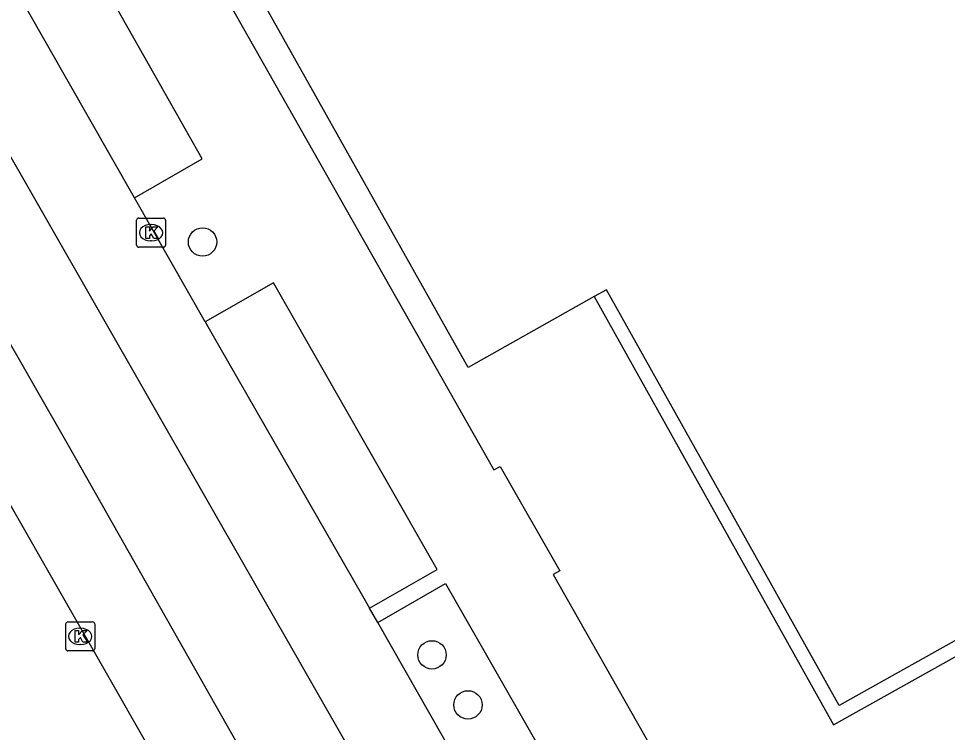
# Model space of a CAD drawing. Extents: x 161087 to 161922, y 382574 to 383873.
# Drawn here: x 161589.19 to 161621.16, y 383253.61 to 383278.18 of the extents above; entities that cross this region are included whole.
import ezdxf

# ---------------------------------------------------------------- set-up
doc = ezdxf.new("R2010")
doc.units = 0
for name, color, linetype in [('IMGEO_Boom', 7, 'Continuous'), ('IMGEO_Fietspad_gesloten', 7, 'Continuous'), ('IMGEO_Kolk', 7, 'Continuous'), ('IMGEO_OVBaan_gesloten', 7, 'Continuous'), ('IMGEO_Pand', 7, 'Continuous'), ('IMGEO_Pand_overbouw', 7, 'Continuous'), ('IMGEO_Rijbaan_lokaal_gesloten', 7, 'Continuous'), ('IMGEO_Voetpad_open', 7, 'Continuous')]:
    doc.layers.add(name, color=color, linetype=linetype)

msp = doc.modelspace()

# ---------------------------------------------------------------- linework, layer by layer
at = {"layer": 'IMGEO_Boom'}
for centre in [(161595.52, 383270.493), (161603.418, 383256.277), (161604.657, 383254.555)]:
    msp.add_circle(centre, 0.489, dxfattribs=at)
at = {"layer": 'IMGEO_Fietspad_gesloten'}
msp.add_lwpolyline([(161598.509, 383244.601), (161597.748, 383245.957), (161572.158, 383290.739)], dxfattribs=at)
at = {"layer": 'IMGEO_Kolk'}
for p, q in [((161593.247, 383270.386), (161593.247, 383271.238)), ((161593.322, 383271.312), (161594.174, 383271.312)), ((161594.248, 383271.238), (161594.248, 383270.386)), ((161593.735, 383271.092), (161593.76, 383271.092)), ((161594.174, 383270.312), (161593.322, 383270.312)), ((161593.758, 383270.532), (161593.733, 383270.532)), ((161590.808, 383256.488), (161590.808, 383257.34)), ((161590.883, 383257.414), (161591.735, 383257.414)), ((161591.296, 383257.194), (161591.321, 383257.194)), ((161591.809, 383257.34), (161591.809, 383256.488)), ((161591.319, 383256.634), (161591.294, 383256.634)), ((161591.735, 383256.414), (161590.883, 383256.414))]:
    msp.add_line(p, q, dxfattribs=at)
for points in [[(161593.247, 383270.386), (161593.247, 383271.238)], [(161593.322, 383271.312), (161594.174, 383271.312)], [(161594.248, 383271.238), (161594.248, 383270.386)], [(161593.568, 383271.012), (161593.691, 383271.012), (161593.691, 383270.861), (161593.821, 383271.012), (161593.985, 383271.012), (161593.839, 383270.861), (161593.992, 383270.612), (161593.84, 383270.612), (161593.755, 383270.776), (161593.691, 383270.709), (161593.691, 383270.612), (161593.568, 383270.612), (161593.568, 383271.012)], [(161594.174, 383270.312), (161593.322, 383270.312)], [(161590.808, 383256.488), (161590.808, 383257.34)], [(161590.883, 383257.414), (161591.735, 383257.414)], [(161591.809, 383257.34), (161591.809, 383256.488)], [(161591.129, 383257.114), (161591.252, 383257.114), (161591.252, 383256.963), (161591.382, 383257.114), (161591.546, 383257.114), (161591.4, 383256.963), (161591.553, 383256.714), (161591.401, 383256.714), (161591.316, 383256.878), (161591.252, 383256.811), (161591.252, 383256.714), (161591.129, 383256.714), (161591.129, 383257.114)], [(161591.735, 383256.414), (161590.883, 383256.414)]]:
    msp.add_lwpolyline(points, dxfattribs=at)
for centre, start, end in [((161593.324, 383271.236), 91.552, 178.448), ((161593.324, 383271.236), 91.552, 178.448), ((161594.172, 383271.236), 1.552, 88.448), ((161594.172, 383271.236), 1.552, 88.448), ((161593.324, 383270.388), 181.552, 268.448), ((161593.324, 383270.388), 181.552, 268.448), ((161594.172, 383270.388), 271.552, 358.448), ((161594.172, 383270.388), 271.552, 358.448), ((161590.885, 383257.338), 91.552, 178.448), ((161590.885, 383257.338), 91.552, 178.448), ((161591.733, 383257.338), 1.552, 88.448), ((161591.733, 383257.338), 1.552, 88.448), ((161590.885, 383256.49), 181.552, 268.448), ((161590.885, 383256.49), 181.552, 268.448), ((161591.733, 383256.49), 271.552, 358.448), ((161591.733, 383256.49), 271.552, 358.448)]:
    msp.add_arc(centre, 0.0765, start, end, dxfattribs=at)
for centre, major_axis, ratio, start_param, end_param in [((161593.734, 383270.812), (-0.387, 0.002), 0.722429, 4.712389, 7.853982), ((161593.759, 383270.812), (-0.39, 0.002), 0.717154, 1.570796, 4.712389), ((161591.295, 383256.914), (-0.387, 0.002), 0.722429, 4.712389, 7.853982), ((161591.32, 383256.914), (-0.39, 0.002), 0.717154, 1.570796, 4.712389)]:
    msp.add_ellipse(centre, major_axis=major_axis, ratio=ratio, start_param=start_param, end_param=end_param, dxfattribs=at)
at = {"layer": 'IMGEO_OVBaan_gesloten'}
for points in [[(161577.412, 383293.529), (161604.519, 383246.142)], [(161597.656, 383251.575), (161590.945, 383263.401), (161574.606, 383291.953)]]:
    msp.add_lwpolyline(points, dxfattribs=at)
at = {"layer": 'IMGEO_Pand'}
msp.add_lwpolyline([(161664.476, 383281.173), (161656.246, 383276.55), (161654.854, 383279.029), (161638.859, 383270.042), (161638.597, 383269.895), (161640.098, 383267.211), (161617.434, 383254.536), (161609.43, 383268.85), (161609.003, 383268.61), (161604.665, 383266.166), (161591.129, 383290.286)], dxfattribs=at)
at = {"layer": 'IMGEO_Pand_overbouw'}
msp.add_lwpolyline([(161638.859, 383270.042), (161638.597, 383269.895), (161640.098, 383267.211), (161617.434, 383254.536), (161609.43, 383268.85), (161609.003, 383268.61), (161617.245, 383253.869), (161640.599, 383266.93)], close=True, dxfattribs=at)
at = {"layer": 'IMGEO_Rijbaan_lokaal_gesloten'}
for points in [[(161593.172, 383272.017), (161584.168, 383287.803)], [(161595.611, 383267.739), (161593.172, 383272.017)], [(161595.611, 383267.739), (161596.111, 383266.863), (161601.028, 383258.314), (161601.273, 383257.884)], [(161601.55, 383257.397), (161601.273, 383257.884)], [(161607.487, 383246.967), (161601.55, 383257.397)]]:
    msp.add_lwpolyline(points, dxfattribs=at)
at = {"layer": 'IMGEO_Voetpad_open'}
for points in [[(161580.275, 383307.078), (161583.052, 383302.173), (161585.88, 383297.339), (161589.763, 383290.481), (161605.553, 383262.644), (161605.771, 383262.761), (161607.816, 383259.172), (161607.595, 383259.045), (161612.725, 383250), (161613.468, 383248.69)], [(161593.172, 383272.017), (161595.511, 383273.356), (161586.534, 383289.192)], [(161601.273, 383257.884), (161603.602, 383259.217), (161597.957, 383269.081), (161595.611, 383267.739)], [(161601.55, 383257.397), (161603.88, 383258.731), (161610.183, 383247.717)]]:
    msp.add_lwpolyline(points, dxfattribs=at)

doc.saveas('drawing.dxf')
